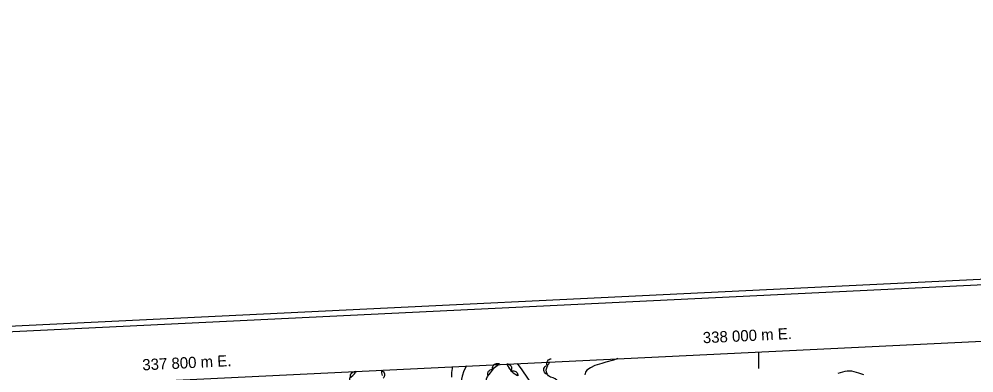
# Model space of a CAD drawing. Extents: x 336540 to 340074, y 5572036 to 5573747.
# Drawn here: x 337736 to 338076.7, y 5573620.6 to 5573746.9 of the extents above; entities that cross this region are included whole.
import ezdxf

# ---------------------------------------------------------------- set-up
doc = ezdxf.new("R2010")
doc.units = 0
for name, color, linetype in [('Niveau 19', 7, 'Continuous'), ('Niveau 2', 7, 'Continuous'), ('Niveau 37', 7, 'Continuous'), ('Niveau 44', 7, 'Continuous'), ('Niveau 60', 7, 'Continuous'), ('Niveau 61', 7, 'Continuous')]:
    doc.layers.add(name, color=color, linetype=linetype)

msp = doc.modelspace()

# ---------------------------------------------------------------- linework, layer by layer
at = {"layer": 'Niveau 19'}
for points in [[(337890.35, 5573619.1), (337890.42, 5573620.78), (337890.81, 5573622.83)], [(337895.67, 5573623.06), (337894.73, 5573621.27), (337894.08, 5573619.42), (337893.85, 5573618.36), (337893.77, 5573617.14), (337893.83, 5573616.11), (337894.08, 5573614.83), (337894.75, 5573612.58), (337895.44, 5573610.81), (337904.23, 5573594.57), (337904.77, 5573593.38), (337906.15, 5573589.3), (337912.26, 5573575.35), (337915.17, 5573570.03), (337917.7, 5573564.62), (337923.95, 5573553.04), (337925.5, 5573550.57), (337927.29, 5573548.37), (337929.3, 5573546.37), (337933.14, 5573542.9)]]:
    msp.add_lwpolyline(points, dxfattribs=at)
at = {"layer": 'Niveau 2'}
for points in [[(337949.69, 5573625.68), (337948.06, 5573625.11), (337945.37, 5573624.37), (337943.92, 5573623.89), (337941.46, 5573623.27), (337939.9, 5573622.44), (337938.58, 5573621.51), (337938.14, 5573620.82), (337937.82, 5573619.91)], [(338028.28, 5573620.45), (338030.74, 5573621.19), (338031.41, 5573621.31), (338032.98, 5573621.35), (338033.89, 5573621.03), (338035.47, 5573620.62), (338037.29, 5573619.99)]]:
    msp.add_lwpolyline(points, dxfattribs=at)
at = {"layer": 'Niveau 37'}
for points in [[(337913.71, 5573623.94), (337915.38, 5573621.67), (337919.65, 5573615.38)], [(337913.71, 5573623.94), (337915.38, 5573621.67), (337919.41, 5573615.73)]]:
    msp.add_lwpolyline(points, dxfattribs=at)
at = {"layer": 'Niveau 44'}
for points in [[(337904.95, 5573622.04), (337904.93, 5573622.46), (337905.03, 5573622.85), (337905.15, 5573623.16), (337905.37, 5573623.43), (337905.65, 5573623.68), (337905.99, 5573623.86), (337906.29, 5573623.97), (337906.65, 5573623.99), (337907.01, 5573623.96), (337907.35, 5573623.84)], [(337909.88, 5573623.75), (337910.17, 5573623.52), (337910.99, 5573622.07), (337911.57, 5573621.3), (337912.26, 5573620.64), (337913.85, 5573619.66)], [(337909.99, 5573623.84), (337910.4, 5573623.81), (337910.78, 5573623.66), (337911.07, 5573623.5), (337911.32, 5573623.25), (337911.53, 5573622.94), (337911.66, 5573622.58), (337911.73, 5573622.27), (337911.71, 5573621.91), (337911.62, 5573621.55), (337911.46, 5573621.23)], [(337936.13, 5573610.76), (337935.88, 5573611.65), (337935.41, 5573612.43), (337934.84, 5573612.87), (337934.05, 5573613.19), (337931.34, 5573613.91), (337929.64, 5573614.55), (337929.52, 5573614.66), (337928.7, 5573616.32), (337928.34, 5573617.22), (337927.87, 5573617.99), (337927.3, 5573618.43), (337926.5, 5573618.86), (337925.6, 5573619.07), (337924.91, 5573619.5), (337924.56, 5573620.06), (337924.21, 5573620.84), (337924.08, 5573621.73), (337924.6, 5573623.43), (337925.04, 5573623.78), (337925.33, 5573624.5)], [(337924.66, 5573622.85), (337924.43, 5573623.19), (337924.31, 5573623.58), (337924.26, 5573623.91), (337924.3, 5573624.26), (337924.41, 5573624.61), (337924.61, 5573624.94), (337924.81, 5573625.2), (337925.1, 5573625.4), (337925.43, 5573625.55), (337925.79, 5573625.63)], [(337858.88, 5573605.7), (337857.84, 5573607.25), (337856.41, 5573610.82), (337854.42, 5573613.93), (337853.89, 5573615.78), (337853.76, 5573616.68), (337853.74, 5573617.58), (337854.06, 5573618.26), (337854.04, 5573618.82), (337855.07, 5573619.64), (337855.62, 5573620.21), (337856.32, 5573621.16)], [(337854.28, 5573618.83), (337854.2, 5573619.23), (337854.23, 5573619.64), (337854.3, 5573619.96), (337854.48, 5573620.27), (337854.71, 5573620.56), (337855.02, 5573620.78), (337855.3, 5573620.95), (337855.64, 5573621.03), (337856.01, 5573621.05), (337856.37, 5573620.98)], [(337865.05, 5573621.55), (337865.44, 5573621.42), (337865.78, 5573621.19), (337866.02, 5573620.96), (337866.2, 5573620.66), (337866.33, 5573620.31), (337866.37, 5573619.93), (337866.37, 5573619.6), (337866.26, 5573619.27), (337866.09, 5573618.94), (337865.86, 5573618.66)], [(337865.3, 5573621.59), (337865.32, 5573620.58), (337865.57, 5573619.69)], [(337904.36, 5573602.44), (337902.93, 5573606.01), (337902.68, 5573606.9), (337901.72, 5573609.47), (337901.48, 5573610.37), (337901.44, 5573612.17), (337901.53, 5573613.07), (337901.73, 5573613.97), (337902.36, 5573615.79), (337902.57, 5573616.7), (337902.75, 5573618.5), (337903.07, 5573619.3), (337904.17, 5573620.56), (337905.58, 5573622.51), (337907.05, 5573623.61)], [(337903.36, 5573619.44), (337903.22, 5573619.84), (337903.2, 5573620.24), (337903.22, 5573620.57), (337903.35, 5573620.9), (337903.54, 5573621.22), (337903.81, 5573621.49), (337904.07, 5573621.69), (337904.4, 5573621.81), (337904.76, 5573621.89), (337905.12, 5573621.87)], [(337911.45, 5573621.14), (337911.83, 5573621.31), (337912.23, 5573621.36), (337912.56, 5573621.36), (337912.9, 5573621.26), (337913.23, 5573621.1), (337913.52, 5573620.84), (337913.74, 5573620.6), (337913.89, 5573620.28), (337913.99, 5573619.93), (337914, 5573619.57)], [(337924.32, 5573620.08), (337923.94, 5573620.26), (337923.65, 5573620.54), (337923.43, 5573620.79), (337923.3, 5573621.12), (337923.21, 5573621.48), (337923.22, 5573621.86), (337923.26, 5573622.18), (337923.41, 5573622.5), (337923.62, 5573622.81), (337923.89, 5573623.05)]]:
    msp.add_lwpolyline(points, dxfattribs=at)
at = {"layer": 'Niveau 60'}
for points in [[(336614.31, 5572036.41), (340073.91, 5572203.88), (339999.21, 5573746.9), (336539.61, 5573579.43), (336614.31, 5572036.41)], [(336616.21, 5572038.51), (340071.82, 5572205.78), (339997.32, 5573744.81), (336541.71, 5573577.54), (336616.21, 5572038.51)], [(339458.94, 5573698.73), (339531.5, 5572199.65), (336635.22, 5572059.46), (336562.66, 5573558.54), (339458.94, 5573698.73)]]:
    msp.add_lwpolyline(points, dxfattribs=at)
at = {"layer": 'Niveau 61'}
msp.add_lwpolyline([(338000, 5573622.11), (338000, 5573628.11)], dxfattribs=at)

# ---------------------------------------------------------------- texts
for s, p in [('338 000 m E.', (337980.05, 5573631.15)), ('337 800 m E.', (337780.05, 5573621.47))]:
    msp.add_text(s, height=4, rotation=2.7712, dxfattribs=at).set_placement(p)

doc.saveas('drawing.dxf')
